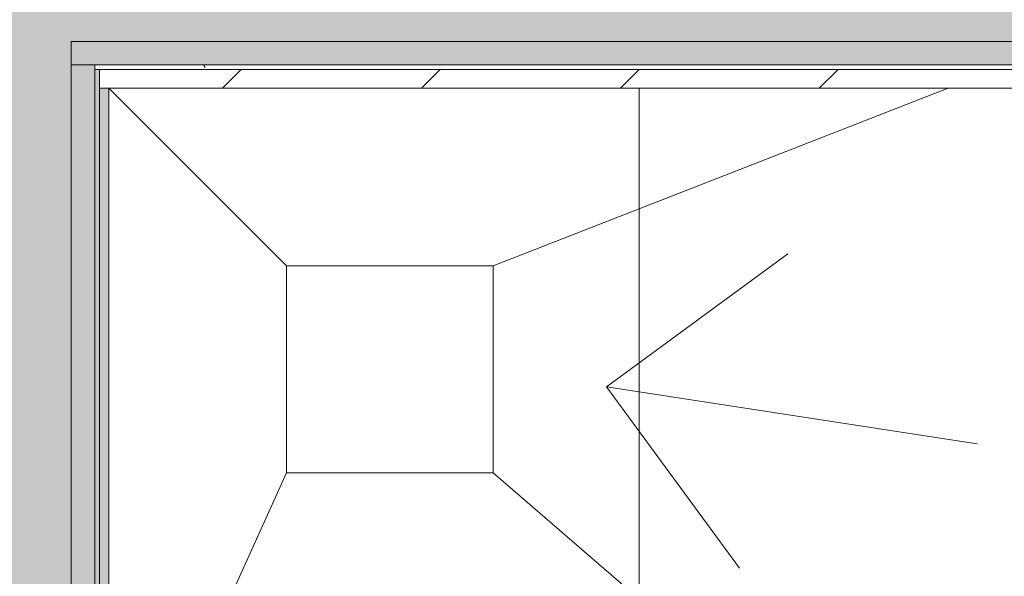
# Model space of a CAD drawing. Header units: millimetres. Extents: x 5980700 to 6194397, y -12939 to 2351883.
# Tile 392 of 587: x 6089061 to 6089586, y 1568 to 1865. Entities that reach past the tile are written whole.
import ezdxf

# ---------------------------------------------------------------- set-up
doc = ezdxf.new("R2010")
doc.units = ezdxf.units.MM
for name, color, linetype, lineweight in [('A-DETL-THIN', 151, 'Continuous', 9), ('A-FLOR-PATT', 8, 'Continuous', 18), ('A-WALL', 113, 'Continuous', 18), ('A-WALL-PATT', 111, 'Continuous', 25)]:
    doc.layers.add(name, color=color, linetype=linetype, lineweight=lineweight)

# ---------------------------------------------------------------- blocks, each defined once
blk = doc.blocks.new('BE-PMSa-MOD-ARQ-CONEXAODOFUTURO-EX-000-R_rvt-2-PLANTA DE CAIMENTO DE PISOS - 1 PAV_')
at = {"layer": 'A-FLOR-PATT', "lineweight": 5}
h = blk.add_hatch(dxfattribs=at)
h.set_pattern_fill('FP_192', color=71, style=0, pattern_type=2)
h.set_pattern_definition([(90, (-2708.615, 514.159), (-450, 2.755455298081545e-14), []), (180, (-2708.615, 514.159), (-5.510910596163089e-14, -450), [])])
h.paths.add_polyline_path([(-3061.114845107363, 120.3896399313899), (-3051.114845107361, 120.3896399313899), (-3051.114845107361, 760.3896399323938), (-3061.114845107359, 760.3896399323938), (-3061.114845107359, 771.3896399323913), (-3081.11991173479, 771.3896399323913), (-3081.11991173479, 660.3896399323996), (-3100.119911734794, 660.3896399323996), (-3100.119911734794, 790.3896399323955), (-3061.114845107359, 790.3896399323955), (-3061.114845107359, 800.3896399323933), (-3051.114845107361, 800.3896399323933), (-3051.114845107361, 840.3896399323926), (-3021.114845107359, 840.3896399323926), (-3021.114845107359, 800.3896399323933), (-3011.114845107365, 800.3896399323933), (-3011.114845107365, 790.3896399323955), (-2972.10977847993, 790.3896399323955), (-2972.10977847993, 660.3896399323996), (-2991.10977847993, 660.3896399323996), (-2992.114845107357, 771.3896399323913), (-3011.114845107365, 771.3896399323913), (-3011.114845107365, 760.3896399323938), (-3021.114845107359, 760.3896399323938), (-3021.114845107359, 120.3896399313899), (-2321.114845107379, 120.38963993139), (-2321.114845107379, 135.3896399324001), (-2271.114845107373, 135.3896399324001), (-2271.114845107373, 120.3896399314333), (-1788.614845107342, 120.3896399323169), (-1788.614845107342, 1828.640541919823), (-3156.11484510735, 1828.640541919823), (-3156.11484510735, 120.3896399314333), (-3111.11484510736, 120.3896399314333), (-3111.11484510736, 135.3896399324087), (-3061.114845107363, 135.3896399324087)])
h.paths.add_polyline_path([(-2385.405754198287, 1209.818154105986), (-2494.67406530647, 1210.968425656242), (-2513.441901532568, 1213.826982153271), (-2533.617734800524, 1219.299263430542), (-2552.767718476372, 1227.020742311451), (-2572.598511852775, 1237.934278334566), (-2596.182046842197, 1256.218682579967), (-2611.756813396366, 1272.471553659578), (-2623.984628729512, 1288.809522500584), (-2634.924497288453, 1307.873240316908), (-2642.997398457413, 1326.996886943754), (-2648.820865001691, 1346.916379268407), (-2653.364776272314, 1385.486267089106), (-2652.214504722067, 1799.158994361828), (-1932.864913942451, 1798.111721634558), (-1934.015185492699, 1368.508865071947), (-1936.873741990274, 1349.741028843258), (-1942.346023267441, 1329.565195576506), (-1950.067502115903, 1310.415211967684), (-1960.981038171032, 1290.584418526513), (-1979.476394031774, 1266.776786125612), (-1995.518314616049, 1251.426116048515), (-2011.856290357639, 1239.198296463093), (-2030.920000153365, 1228.258433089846), (-2050.043646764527, 1220.18553192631), (-2069.963139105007, 1214.362065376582), (-2108.533026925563, 1209.818154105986), (-2301.77352173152, 1209.818154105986)])
h.paths.add_polyline_path([(-2477.696663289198, 1215.248329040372), (-2478.707222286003, 1215.869540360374), (-2481.621891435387, 1215.495511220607)])
h.paths.add_polyline_path([(-2477.696663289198, 1217.373753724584), (-2477.696663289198, 1217.922630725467), (-2478.601607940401, 1217.418295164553)])
h.paths.add_polyline_path([(-2477.696663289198, 1216.522428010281), (-2477.696663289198, 1217.373753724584), (-2481.267902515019, 1216.640651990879)])
h.paths.add_polyline_path([(-2486.166268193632, 1217.790628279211), (-2488.743123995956, 1218.204088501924), (-2487.626071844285, 1217.86247991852)])
h.paths.add_polyline_path([(-2082.560126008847, 1219.247246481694), (-2063.880831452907, 1223.351276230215), (-2077.389146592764, 1220.869054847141), (-2082.446150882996, 1219.285498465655)])
h.paths.add_polyline_path([(-2600.209048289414, 1270.129862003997), (-2610.318473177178, 1282.855912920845), (-2606.494505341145, 1277.552102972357), (-2600.230697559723, 1270.153270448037)])
h.paths.add_polyline_path([(-2585.479272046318, 1256.261601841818), (-2596.365847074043, 1267.143696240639), (-2593.660653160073, 1263.568418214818), (-2585.645466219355, 1256.402757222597)])
h.paths.add_polyline_path([(-2569.213826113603, 1244.238721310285), (-2581.107200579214, 1253.625674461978), (-2578.064582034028, 1250.457326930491), (-2569.933853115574, 1244.717610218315)])
h.paths.add_polyline_path([(-2542.382742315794, 1230.109776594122), (-2555.567367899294, 1237.116035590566), (-2554.304913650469, 1235.563275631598), (-2542.885728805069, 1230.326467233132)])
h.paths.add_polyline_path([(-2034.649451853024, 1234.303316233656), (-2019.671442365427, 1243.056734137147), (-2030.856846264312, 1236.97880872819), (-2034.105931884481, 1234.686742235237)])
h.paths.add_polyline_path([(-2053.302534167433, 1226.502938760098), (-2037.770522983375, 1233.315533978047), (-2049.805317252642, 1228.430575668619), (-2053.035444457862, 1226.650156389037)])
h.paths.add_polyline_path([(-2029.460233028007, 1236.110069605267), (-2021.413321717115, 1240.785904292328), (-2029.442440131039, 1236.119169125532)])
h.paths.add_polyline_path([(-1985.740838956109, 1329.465160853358), (-1983.190975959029, 1331.20294935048), (-1984.448311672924, 1330.230550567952), (-1985.55232971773, 1329.576789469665)])
h.paths.add_polyline_path([(-1986.011866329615, 1323.496216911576), (-1985.196751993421, 1322.730366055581), (-1986.094555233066, 1322.739353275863)])
h.paths.add_polyline_path([(-1999.17087410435, 1303.194681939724), (-1997.2370520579, 1300.723855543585), (-2002.359454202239, 1298.686025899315), (-1999.489666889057, 1302.83380980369)])
h.paths.add_polyline_path([(-2010.217714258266, 1292.558936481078), (-2014.480092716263, 1289.727775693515), (-2013.238608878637, 1288.302829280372), (-2009.70505890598, 1291.768410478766)])
h.paths.add_polyline_path([(-2016.934354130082, 1285.736636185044), (-2017.839468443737, 1287.106963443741), (-2019.880274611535, 1286.699588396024), (-2018.839280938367, 1285.290387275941), (-2017.120664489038, 1285.692991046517)])
h.paths.add_polyline_path([(-2037.197033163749, 1267.560721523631), (-2042.49597852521, 1264.949931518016), (-2041.044355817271, 1267.323389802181), (-2038.819816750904, 1267.917308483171)])
h.paths.add_polyline_path([(-2045.098100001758, 1270.695217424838), (-2042.49597852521, 1275.057467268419), (-2045.439065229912, 1274.271782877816), (-2048.551302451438, 1273.278130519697), (-2047.090147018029, 1272.794656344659), (-2045.439065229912, 1271.561042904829)])
h.paths.add_polyline_path([(-2065.298357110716, 1261.472472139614), (-2067.027447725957, 1260.090729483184), (-2065.354163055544, 1260.351172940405)])
h.paths.add_polyline_path([(-2062.822545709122, 1266.350255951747), (-2057.822252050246, 1267.765776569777), (-2057.822252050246, 1268.574891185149), (-2058.395226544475, 1269.868988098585), (-2054.520052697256, 1273.640267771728), (-2055.220535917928, 1274.239021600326), (-2056.343306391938, 1275.32056883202), (-2060.645077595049, 1271.268401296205), (-2059.537463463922, 1271.063836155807), (-2062.755643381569, 1266.549115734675)])
h.paths.add_polyline_path([(-2066.024810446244, 1265.245595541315), (-2066.024810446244, 1262.900282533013), (-2067.027447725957, 1262.003603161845), (-2065.203360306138, 1261.534719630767), (-2062.104395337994, 1264.616876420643), (-2063.351178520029, 1265.245595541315), (-2063.711326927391, 1266.043659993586), (-2065.550969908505, 1265.40905263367)])
h.paths.add_polyline_path([(-2065.210598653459, 1267.274529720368), (-2065.210598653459, 1269.687649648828), (-2068.749299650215, 1267.835220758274), (-2065.550969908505, 1267.328459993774)])
h.paths.add_polyline_path([(-2076.352072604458, 1260.868781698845), (-2072.182003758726, 1260.868781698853), (-2070.411218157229, 1263.783445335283), (-2065.210598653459, 1267.274529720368), (-2068.45025263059, 1266.678302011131), (-2068.749299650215, 1267.835220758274), (-2076.311618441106, 1262.787586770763), (-2076.092766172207, 1262.695778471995)])
h.paths.add_polyline_path([(-2101.257883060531, 1242.108587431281), (-2074.989097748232, 1246.259658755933), (-2051.282296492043, 1254.553749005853), (-2037.754781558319, 1261.220955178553), (-2020.310723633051, 1272.991598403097), (-2005.490591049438, 1286.285470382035), (-1997.699132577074, 1295.230027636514), (-1986.238142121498, 1311.600876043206), (-1977.995940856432, 1327.272039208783), (-1971.469536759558, 1345.134692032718), (-1967.4985743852, 1362.201384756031), (-1965.742905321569, 1378.284486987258), (-1966.86839724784, 1378.118265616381), (-1969.205306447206, 1369.156972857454), (-1968.456233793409, 1368.065475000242), (-1970.604800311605, 1364.285350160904), (-1971.583910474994, 1364.144090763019), (-1974.169945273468, 1358.451519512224), (-1977.714465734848, 1353.075655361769), (-1976.676781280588, 1351.715792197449), (-1972.617144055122, 1355.947862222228), (-1971.794189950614, 1355.661244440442), (-1969.781314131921, 1358.386849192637), (-1973.358730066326, 1349.986799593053), (-1973.358730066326, 1349.742312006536), (-1972.745116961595, 1348.620988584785), (-1976.191948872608, 1339.06831262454), (-1979.134245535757, 1335.099132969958), (-1981.095831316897, 1334.169196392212), (-1981.095831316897, 1339.256395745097), (-1982.042071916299, 1339.40947422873), (-1984.300262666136, 1336.763749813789), (-1986.248129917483, 1334.071764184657), (-1985.315838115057, 1333.637814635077), (-1984.458201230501, 1333.637814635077), (-1986.217635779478, 1330.959531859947), (-1989.781597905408, 1328.576218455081), (-1989.337710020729, 1325.45135236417), (-1985.993920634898, 1329.154876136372), (-1985.55232971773, 1328.404820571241), (-1986.175633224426, 1325.584541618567), (-1984.448311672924, 1327.637175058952), (-1983.531970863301, 1326.957940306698), (-1988.300257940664, 1322.275104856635), (-1989.781597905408, 1322.489197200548), (-1990.669972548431, 1322.081489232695), (-1993.670908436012, 1317.650989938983), (-1995.866106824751, 1316.820626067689), (-1995.866106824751, 1314.112330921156), (-1991.567297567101, 1315.625908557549), (-1988.781726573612, 1317.560638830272), (-1991.573527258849, 1313.959319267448), (-1991.576189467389, 1312.592637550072), (-1997.193717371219, 1304.792685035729), (-2006.969637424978, 1297.111660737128), (-2010.998278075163, 1296.87058749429), (-2011.283304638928, 1294.929710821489), (-2014.009268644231, 1293.674927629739), (-2009.318441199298, 1293.039932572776), (-2006.961267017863, 1294.112457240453), (-2005.775437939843, 1293.583724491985), (-2005.775437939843, 1291.518149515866), (-2004.777982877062, 1291.768410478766), (-2007.007336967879, 1288.677704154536), (-2009.318441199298, 1288.266765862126), (-2012.037773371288, 1288.522634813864), (-2013.672997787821, 1287.160244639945), (-2014.026177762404, 1286.231266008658), (-2018.839280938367, 1284.283823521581), (-2019.861647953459, 1282.710133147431), (-2017.839468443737, 1282.540732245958), (-2013.949506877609, 1283.907405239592), (-2014.014366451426, 1281.164908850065), (-2015.090040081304, 1280.328357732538), (-2026.025034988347, 1274.761583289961), (-2028.68532392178, 1272.991598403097), (-2029.311900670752, 1271.788868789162), (-2028.53730509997, 1271.269004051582), (-2033.039868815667, 1268.595802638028), (-2033.771857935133, 1269.159614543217), (-2036.217310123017, 1269.159614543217), (-2033.771857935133, 1271.079977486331), (-2035.629067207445, 1271.403304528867), (-2038.071023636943, 1271.859411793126), (-2038.461734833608, 1271.835372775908), (-2040.385987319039, 1270.21187522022), (-2041.309287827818, 1269.662975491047), (-2044.282382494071, 1268.646576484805), (-2046.410641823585, 1270.883625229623), (-2049.607524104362, 1270.325756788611), (-2050.033026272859, 1269.602491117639), (-2047.090147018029, 1268.346741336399), (-2050.865522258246, 1266.797149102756), (-2052.603626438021, 1266.434433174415), (-2057.907121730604, 1261.294097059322), (-2060.474703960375, 1260.344721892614), (-2068.29066351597, 1257.742209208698), (-2072.195619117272, 1258.591187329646), (-2074.469517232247, 1257.753722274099), (-2077.022368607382, 1260.820498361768), (-2082.761014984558, 1259.45817597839), (-2085.376661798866, 1257.81157915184), (-2087.232279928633, 1258.619929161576), (-2086.881232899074, 1261.122462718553), (-2091.091994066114, 1259.745007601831), (-2090.909593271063, 1258.619929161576), (-2097.224943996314, 1257.175148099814), (-2100.040584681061, 1256.356742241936), (-2100.304326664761, 1255.522836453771), (-2102.671216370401, 1254.435178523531), (-2104.757513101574, 1255.483089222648), (-2108.533026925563, 1255.291145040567), (-2108.532940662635, 1252.454629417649), (-2100.662309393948, 1253.432346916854), (-2098.74092597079, 1251.621364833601), (-2098.538726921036, 1251.675186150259), (-2095.592052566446, 1253.432346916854), (-2097.124365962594, 1254.517098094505), (-2085.245502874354, 1255.075280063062), (-2085.245502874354, 1252.933898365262), (-2089.041202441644, 1251.747326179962), (-2085.245502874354, 1249.586500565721), (-2092.459903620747, 1247.877179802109), (-2097.136337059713, 1248.913496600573), (-2101.443416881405, 1250.227805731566), (-2101.4861124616, 1250.332797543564), (-2104.929092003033, 1251.645184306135), (-2108.533026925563, 1250.332797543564), (-2108.533026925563, 1242.473705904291)])
h.paths.add_polyline_path([(-2477.696663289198, 1248.875312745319), (-2477.696663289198, 1249.951062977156), (-2478.891897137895, 1249.118011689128)])
h.paths.add_polyline_path([(-2495.720368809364, 1260.277374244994), (-2498.059536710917, 1259.688216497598), (-2496.826857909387, 1259.688216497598), (-2496.360625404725, 1259.936375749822)])
h.paths.add_polyline_path([(-2517.198736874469, 1260.56345831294), (-2519.99770862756, 1261.712181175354), (-2519.216795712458, 1260.863032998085), (-2518.533944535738, 1260.761665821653)])
h.paths.add_polyline_path([(-2535.373757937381, 1264.950981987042), (-2533.814286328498, 1265.806610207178), (-2535.01086572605, 1265.806610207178), (-2535.297832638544, 1265.129998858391)])
h.paths.add_polyline_path([(-2547.902016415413, 1272.910526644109), (-2544.930173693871, 1271.000908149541), (-2545.880019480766, 1272.766426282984), (-2546.820587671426, 1272.833457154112)])
h.paths.add_polyline_path([(-2582.251883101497, 1295.895512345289), (-2577.042795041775, 1292.538573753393), (-2576.545114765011, 1293.125308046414), (-2577.751080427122, 1295.895512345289), (-2585.646606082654, 1299.767399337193), (-2582.463302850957, 1296.13664936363)])
h.paths.add_polyline_path([(-2589.869940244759, 1310.141500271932), (-2585.963054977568, 1307.340931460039), (-2585.226527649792, 1308.248809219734), (-2588.207083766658, 1310.673724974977), (-2588.816374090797, 1311.367223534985), (-2589.78324481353, 1310.242362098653)])
h.paths.add_polyline_path([(-2597.592707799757, 1316.257969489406), (-2590.191331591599, 1309.677347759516), (-2590.191331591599, 1310.563576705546), (-2594.564858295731, 1316.257969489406), (-2595.735742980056, 1315.351682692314)])
h.paths.add_polyline_path([(-2598.404424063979, 1320.693153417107), (-2596.293896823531, 1320.693153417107), (-2597.349434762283, 1321.068025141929)])
h.paths.add_polyline_path([(-2603.441542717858, 1335.498170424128), (-2603.065711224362, 1332.696711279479), (-2600.214130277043, 1330.313454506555), (-2600.214130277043, 1331.594398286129), (-2601.855949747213, 1332.696711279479), (-2602.313533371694, 1333.50517969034)])
h.paths.add_polyline_path([(-2477.696663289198, 1242.473705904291), (-2477.696663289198, 1248.875312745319), (-2482.00864201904, 1249.118011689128), (-2483.24217170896, 1249.698056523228), (-2490.440285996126, 1249.365105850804), (-2482.496771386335, 1251.282385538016), (-2477.696663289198, 1251.294735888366), (-2477.696663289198, 1255.291145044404), (-2481.709060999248, 1255.291145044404), (-2482.263410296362, 1256.342370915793), (-2487.283260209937, 1256.607055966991), (-2487.283260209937, 1259.005845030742), (-2494.001528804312, 1258.646488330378), (-2494.243663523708, 1257.854050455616), (-2497.015240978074, 1258.125844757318), (-2498.91830454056, 1258.646488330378), (-2500.779650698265, 1258.646488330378), (-2502.270287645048, 1259.688216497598), (-2504.238014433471, 1258.999604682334), (-2507.053541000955, 1260.667170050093), (-2508.774623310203, 1260.831165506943), (-2508.28731623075, 1262.970235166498), (-2508.039137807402, 1263.783445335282), (-2523.129242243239, 1268.45270255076), (-2525.712986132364, 1268.595935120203), (-2527.059826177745, 1269.967192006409), (-2532.639903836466, 1269.406412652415), (-2529.976181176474, 1267.779322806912), (-2529.961775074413, 1265.775328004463), (-2525.150879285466, 1265.806610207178), (-2525.115171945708, 1266.474671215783), (-2521.395164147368, 1266.201362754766), (-2520.600951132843, 1264.873473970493), (-2519.76022220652, 1264.062454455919), (-2516.997364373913, 1263.178130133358), (-2513.966977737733, 1261.825736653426), (-2511.729684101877, 1261.766492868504), (-2512.40283933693, 1259.736450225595), (-2515.320060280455, 1259.784294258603), (-2517.064347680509, 1259.409134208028), (-2517.198736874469, 1258.955268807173), (-2520.734602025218, 1261.088346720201), (-2519.175935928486, 1258.179712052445), (-2518.533944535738, 1257.871480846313), (-2513.70021302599, 1257.689736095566), (-2514.006080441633, 1256.080285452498), (-2515.412821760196, 1255.1539694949), (-2512.40283933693, 1253.171741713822), (-2518.533944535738, 1253.010908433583), (-2517.064347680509, 1252.097279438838), (-2519.392755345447, 1251.708643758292), (-2522.841066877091, 1253.690669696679), (-2524.712103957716, 1256.399629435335), (-2524.047038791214, 1256.556370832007), (-2521.769652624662, 1257.002672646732), (-2524.645101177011, 1258.361617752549), (-2528.091320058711, 1258.062962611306), (-2530.458294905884, 1257.112556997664), (-2535.037105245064, 1260.688258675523), (-2533.835056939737, 1261.401551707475), (-2537.520126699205, 1264.139800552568), (-2535.373757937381, 1264.950981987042), (-2539.074725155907, 1267.123863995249), (-2542.588400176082, 1266.34370556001), (-2539.450159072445, 1263.783445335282), (-2540.647648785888, 1263.783445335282), (-2545.843756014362, 1266.865845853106), (-2550.388092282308, 1272.326761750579), (-2548.685143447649, 1272.766873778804), (-2547.923941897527, 1272.951006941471), (-2550.388092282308, 1275.401323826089), (-2556.121366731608, 1278.039529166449), (-2557.418582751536, 1278.520191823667), (-2559.00904460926, 1277.356280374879), (-2565.717606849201, 1282.913767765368), (-2568.379545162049, 1283.586246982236), (-2565.717606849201, 1280.060953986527), (-2569.501039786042, 1281.746288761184), (-2571.9698162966, 1281.746288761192), (-2578.899554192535, 1288.020562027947), (-2578.045470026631, 1288.737595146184), (-2578.563728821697, 1289.991332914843), (-2585.08830526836, 1297.564098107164), (-2591.316045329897, 1302.266491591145), (-2594.76896190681, 1307.935012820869), (-2596.739678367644, 1311.760669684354), (-2599.157505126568, 1317.791005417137), (-2600.417703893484, 1320.642210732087), (-2598.430796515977, 1319.315302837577), (-2599.157505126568, 1323.644164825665), (-2600.53377658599, 1322.757128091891), (-2601.052351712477, 1322.757128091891), (-2603.702812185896, 1327.31459900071), (-2602.900122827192, 1328.038637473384), (-2604.169310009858, 1331.223757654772), (-2605.769334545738, 1330.531962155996), (-2609.892218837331, 1337.209436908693), (-2607.565351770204, 1334.733137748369), (-2606.494912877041, 1335.507317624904), (-2605.557529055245, 1337.129415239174), (-2604.854257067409, 1337.81540555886), (-2605.557529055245, 1338.968962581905), (-2605.557529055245, 1340.970306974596), (-2609.892218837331, 1345.134529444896), (-2609.93075342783, 1347.350032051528), (-2612.206465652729, 1350.949323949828), (-2613.262060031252, 1358.02093307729), (-2612.206465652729, 1358.163612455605), (-2612.693835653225, 1359.418306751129), (-2616.746418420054, 1367.258913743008), (-2615.311417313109, 1367.258913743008), (-2620.709224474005, 1385.486267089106), (-2620.387572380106, 1373.088363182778), (-2616.923271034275, 1351.942336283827), (-2608.417297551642, 1327.716430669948), (-2602.504237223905, 1315.601217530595), (-2590.191331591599, 1297.263963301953), (-2576.828842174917, 1282.372342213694), (-2567.952902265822, 1274.652372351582), (-2552.085389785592, 1263.494523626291), (-2535.910890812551, 1254.949180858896), (-2518.04823808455, 1248.422776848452), (-2499.915851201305, 1244.273777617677), (-2484.898443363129, 1242.696145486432), (-2481.476924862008, 1242.590465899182)])
h.paths.add_polyline_path([(-2489.717007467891, 1246.983979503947), (-2489.717007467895, 1248.158507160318), (-2487.831453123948, 1247.799544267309), (-2489.280229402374, 1246.99245233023)])
h.paths.add_polyline_path([(-2082.053874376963, 1247.432297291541), (-2082.896699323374, 1248.244203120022), (-2081.289634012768, 1247.710884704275)])
h.paths.add_polyline_path([(-2502.781548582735, 1250.551709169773), (-2510.183331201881, 1257.191049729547), (-2506.943103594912, 1258.007719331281), (-2502.651480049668, 1253.618202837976), (-2499.691193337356, 1251.596698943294), (-2495.420730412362, 1251.543975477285), (-2494.55882629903, 1250.12364516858), (-2501.058837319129, 1250.288313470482), (-2502.651480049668, 1250.531822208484)])
h.paths.add_polyline_path([(-2498.368368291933, 1247.917391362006), (-2507.053541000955, 1249.398652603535), (-2505.486905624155, 1250.082163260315), (-2504.120709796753, 1250.678498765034), (-2498.90407002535, 1249.052411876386)])
h.paths.add_polyline_path([(-2095.699343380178, 1248.857082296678), (-2091.820967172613, 1250.227805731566), (-2092.862853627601, 1249.951062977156), (-2094.767229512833, 1249.216581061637)])
h.paths.add_polyline_path([(-2513.317847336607, 1250.284872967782), (-2517.064347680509, 1252.097279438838), (-2513.23452321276, 1250.311970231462)])
h.paths.add_polyline_path([(-2076.707114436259, 1250.842012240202), (-2077.022368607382, 1251.940281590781), (-2075.998925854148, 1251.428014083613)])
h.paths.add_polyline_path([(-1993.176621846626, 1262.973882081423), (-1981.433656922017, 1275.840481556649), (-1990.190458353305, 1266.817080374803), (-1993.139242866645, 1263.021988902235)])
h.paths.add_polyline_path([(-1993.176621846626, 1262.973882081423), (-1991.864873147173, 1263.153523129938), (-1993.116735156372, 1263.021988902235)])
h.paths.add_polyline_path([(-2489.936941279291, 1251.81782259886), (-2499.655460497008, 1254.003273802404), (-2490.115540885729, 1255.694747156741), (-2488.843866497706, 1255.694747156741), (-2486.699571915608, 1256.342370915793), (-2485.015642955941, 1254.61737580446), (-2486.070492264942, 1253.726819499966), (-2489.839874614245, 1251.874613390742)])
h.paths.add_polyline_path([(-2070.652397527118, 1252.635179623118), (-2069.973550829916, 1254.117541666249), (-2067.936694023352, 1253.458990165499), (-2070.070555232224, 1252.811681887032)])
h.paths.add_polyline_path([(-2003.290915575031, 1252.952339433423), (-1992.350885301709, 1262.064740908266), (-1993.200031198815, 1261.940975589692), (-2002.600089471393, 1253.566939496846)])
h.paths.add_polyline_path([(-2075.689228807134, 1255.418399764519), (-2075.580046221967, 1256.733989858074), (-2071.709029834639, 1257.400816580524), (-2071.709029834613, 1256.041244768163), (-2075.580046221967, 1255.435485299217)])
h.paths.add_polyline_path([(-2076.410868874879, 1252.966539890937), (-2077.62546075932, 1254.533319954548), (-2075.044198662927, 1254.998170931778), (-2075.044198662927, 1253.79394421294), (-2075.998925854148, 1253.215936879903)])
h.paths.add_polyline_path([(-2480.808769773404, 1253.178575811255), (-2482.263410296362, 1254.491571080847), (-2481.353758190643, 1254.61737580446)])
h.paths.add_polyline_path([(-2097.124365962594, 1254.517098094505), (-2097.224943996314, 1255.930330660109), (-2096.435289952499, 1255.09195010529)])
h.paths.add_polyline_path([(-2066.341518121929, 1254.965115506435), (-2067.027447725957, 1256.006312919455), (-2065.826532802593, 1255.60631420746)])
h.paths.add_polyline_path([(-2502.442404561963, 1254.977030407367), (-2502.651480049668, 1256.40308812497), (-2501.187634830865, 1255.231935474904)])
h.paths.add_polyline_path([(-2108.533026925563, 1256.865098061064), (-2105.696875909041, 1258.529418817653), (-2108.533026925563, 1258.439051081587), (-2108.533026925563, 1257.117808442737)])
h.paths.add_polyline_path([(-2477.696663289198, 1256.865098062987), (-2477.696663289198, 1258.439051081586), (-2480.549271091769, 1258.439051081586)])
h.paths.add_polyline_path([(-2061.553781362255, 1257.03001485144), (-2061.553781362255, 1258.292292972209), (-2060.474703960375, 1257.353801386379)])
h.paths.add_polyline_path([(-2104.757513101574, 1257.117808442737), (-2101.199592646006, 1257.222088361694), (-2101.199592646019, 1258.77823602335), (-2105.634634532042, 1258.439051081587), (-2104.826740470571, 1257.222088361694)])
h.paths.add_polyline_path([(-2489.167676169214, 1257.801020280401), (-2491.603476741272, 1258.646488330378), (-2489.534783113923, 1258.646488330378)])
h.paths.add_polyline_path([(-2507.134643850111, 1258.277094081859), (-2507.816138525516, 1259.648078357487), (-2507.053541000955, 1258.817138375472)])
h.paths.add_polyline_path([(-2041.644814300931, 1263.103449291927), (-2038.819816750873, 1265.758578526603), (-2038.11838608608, 1264.949931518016), (-2041.553579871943, 1263.151220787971)])
h.paths.add_polyline_path([(-2043.191994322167, 1261.055863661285), (-2040.52983258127, 1263.369920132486), (-2041.044355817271, 1262.231851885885)])
h.paths.add_polyline_path([(-2511.754385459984, 1261.922613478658), (-2513.966977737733, 1263.335611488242), (-2512.075100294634, 1263.404534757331)])
h.paths.add_polyline_path([(-2051.508802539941, 1262.26090895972), (-2052.771829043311, 1263.052588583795), (-2048.694527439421, 1265.418321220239), (-2047.744173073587, 1264.510878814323), (-2051.282296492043, 1262.396282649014)])
h.paths.add_polyline_path([(-2543.038542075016, 1263.013989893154), (-2545.138827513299, 1265.157870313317), (-2543.218638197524, 1263.783445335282), (-2543.081961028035, 1263.199496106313)])
h.paths.add_polyline_path([(-2517.722302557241, 1263.788245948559), (-2516.448279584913, 1265.461061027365), (-2515.320060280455, 1264.477898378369), (-2517.508226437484, 1263.849704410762)])
h.paths.add_polyline_path([(-2557.418582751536, 1272.786617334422), (-2559.417878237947, 1272.786617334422), (-2562.354227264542, 1276.180156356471), (-2557.536748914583, 1274.146957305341)])
h.paths.add_polyline_path([(-2554.155335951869, 1270.038709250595), (-2557.418582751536, 1272.786617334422), (-2554.103770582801, 1272.214978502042), (-2553.556003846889, 1270.133806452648)])
h.paths.add_polyline_path([(-2547.923941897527, 1265.760113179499), (-2553.556003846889, 1269.214708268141), (-2552.254968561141, 1269.121338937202), (-2548.685143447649, 1266.631489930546)])
h.paths.add_polyline_path([(-2527.742311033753, 1266.201566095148), (-2526.939704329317, 1267.825465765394), (-2525.548675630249, 1266.429606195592), (-2526.939704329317, 1266.285001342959)])
h.paths.add_polyline_path([(-2053.972628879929, 1269.158844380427), (-2050.865522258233, 1269.70804904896), (-2051.943831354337, 1271.019980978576), (-2053.871628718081, 1269.251497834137)])
h.paths.add_polyline_path([(-2601.11818939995, 1269.304125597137), (-2601.24195396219, 1270.153270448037), (-2601.22196926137, 1269.414645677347)])
h.paths.add_polyline_path([(-2550.22569626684, 1272.484282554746), (-2552.254968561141, 1274.692182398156), (-2551.043775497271, 1274.437146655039), (-2550.388092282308, 1272.871943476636)])
h.paths.add_polyline_path([(-2049.326061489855, 1272.928230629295), (-2050.155465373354, 1274.406174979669), (-2050.493506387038, 1273.08367042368), (-2049.607524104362, 1272.965706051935)])
h.paths.add_polyline_path([(-2033.612564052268, 1273.91064425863), (-2034.259455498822, 1275.800799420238), (-2035.934376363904, 1274.134146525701), (-2033.903204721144, 1273.938621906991)])
h.paths.add_polyline_path([(-2531.836535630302, 1274.348538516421), (-2530.424514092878, 1275.702728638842), (-2531.429067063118, 1275.702728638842), (-2531.710614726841, 1274.767026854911)])
h.paths.add_polyline_path([(-2046.526632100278, 1278.29499804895), (-2044.207800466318, 1279.113658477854), (-2045.46573811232, 1280.169296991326), (-2046.473552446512, 1278.388774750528)])
h.paths.add_polyline_path([(-2052.476994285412, 1275.320568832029), (-2050.033026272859, 1276.848085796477), (-2047.744173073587, 1277.316990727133), (-2047.744173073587, 1278.335985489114), (-2049.312289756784, 1278.388774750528), (-2050.155525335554, 1280.169296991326), (-2053.448920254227, 1276.580437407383), (-2052.757095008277, 1275.683652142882)])
h.paths.add_polyline_path([(-2023.981150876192, 1277.074854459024), (-2018.803298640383, 1281.538549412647), (-2019.508862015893, 1281.538549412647), (-2023.223544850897, 1278.217993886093), (-2023.885039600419, 1277.219875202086)])
h.paths.add_polyline_path([(-2032.342006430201, 1280.334549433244), (-2029.671348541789, 1279.01495504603), (-2027.239157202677, 1280.582982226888), (-2021.160127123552, 1284.908334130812), (-2023.981150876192, 1283.955484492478), (-2029.671348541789, 1280.803705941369), (-2030.314786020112, 1281.877017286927), (-2032.260299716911, 1280.396718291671)])
h.paths.add_polyline_path([(-2036.338329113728, 1277.443465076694), (-2032.260299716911, 1281.63235451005), (-2032.260299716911, 1285.779318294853), (-2034.223247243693, 1284.359491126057), (-2036.518071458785, 1286.104296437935), (-2038.160433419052, 1284.643051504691), (-2036.531454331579, 1284.158901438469), (-2038.160433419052, 1282.407972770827), (-2035.585104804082, 1282.512965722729), (-2034.697044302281, 1280.334549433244), (-2036.595500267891, 1278.851658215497), (-2038.160433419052, 1278.219914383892)])
h.paths.add_polyline_path([(-1979.308361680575, 1277.703658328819), (-1969.075691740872, 1292.005267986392), (-1976.6724344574, 1282.075729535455), (-1979.064469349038, 1278.10818946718)])
h.paths.add_polyline_path([(-2566.450165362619, 1285.174213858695), (-2572.296981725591, 1288.020562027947), (-2569.297682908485, 1285.665137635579), (-2566.843409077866, 1285.244476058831)])
h.paths.add_polyline_path([(-2550.388092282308, 1278.963294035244), (-2547.728638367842, 1279.905920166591), (-2549.067884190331, 1281.20344034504), (-2550.621607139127, 1280.941463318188), (-2561.124056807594, 1287.253680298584), (-2562.354227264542, 1286.226865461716), (-2562.828485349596, 1285.338801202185), (-2564.65419758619, 1284.107372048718), (-2559.847370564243, 1281.874596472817), (-2551.697786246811, 1279.391949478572)])
h.paths.add_polyline_path([(-2541.123230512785, 1279.15848918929), (-2535.297787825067, 1279.505739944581), (-2539.074725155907, 1282.883548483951), (-2541.53082293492, 1280.886175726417), (-2543.606686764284, 1279.666861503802), (-2541.53082293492, 1279.24192480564)])
h.paths.add_polyline_path([(-2552.609804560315, 1280.450692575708), (-2554.513337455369, 1282.48249578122), (-2552.929751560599, 1281.874596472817), (-2552.617228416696, 1280.483731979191)])
h.paths.add_polyline_path([(-2545.854682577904, 1282.364474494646), (-2545.138827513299, 1283.793561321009), (-2546.315580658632, 1283.289660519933), (-2545.882943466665, 1282.421204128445)])
h.paths.add_polyline_path([(-2040.994701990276, 1283.151092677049), (-2039.058777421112, 1284.901399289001), (-2041.272788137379, 1286.555155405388), (-2043.855555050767, 1286.194866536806), (-2043.855555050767, 1284.97311591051), (-2043.191994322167, 1283.804142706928), (-2042.49597852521, 1283.172826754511), (-2041.044355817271, 1283.151811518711)])
h.paths.add_polyline_path([(-2043.855555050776, 1283.192509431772), (-2045.439065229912, 1284.592128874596), (-2045.439065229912, 1283.278133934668), (-2045.043756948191, 1283.256758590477)])
h.paths.add_polyline_path([(-2040.385939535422, 1290.03994511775), (-2033.979686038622, 1290.895461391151), (-2033.001763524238, 1293.672457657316), (-2034.982815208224, 1294.035728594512), (-2036.279506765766, 1295.321902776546), (-2040.371906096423, 1290.057395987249)])
h.paths.add_polyline_path([(-2579.690937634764, 1291.597614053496), (-2582.205250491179, 1292.796141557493), (-2579.940161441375, 1291.80720430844)])
h.paths.add_polyline_path([(-1968.090556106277, 1291.91161790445), (-1967.130492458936, 1292.981054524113), (-1968.053911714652, 1292.005267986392)])
h.paths.add_polyline_path([(-2628.87833306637, 1311.600876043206), (-2634.752354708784, 1326.758557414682), (-2634.338245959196, 1323.774835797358), (-2629.004273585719, 1311.863298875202)])
h.paths.add_polyline_path([(-2618.94387627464, 1293.96943344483), (-2626.204121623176, 1307.810086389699), (-2624.83199558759, 1303.856486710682), (-2619.593792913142, 1294.998970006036)])
h.paths.add_polyline_path([(-2007.153224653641, 1294.198046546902), (-2009.008543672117, 1294.74862804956), (-2006.306620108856, 1295.221621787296)])
h.paths.add_polyline_path([(-2010.998278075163, 1296.87058749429), (-2010.998278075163, 1299.360904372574), (-2011.382354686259, 1297.141910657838)])
h.paths.add_polyline_path([(-2561.680504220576, 1297.785187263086), (-2562.876728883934, 1299.679726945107), (-2563.779820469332, 1298.048630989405), (-2562.186278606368, 1297.848657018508)])
h.paths.add_polyline_path([(-2571.308797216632, 1301.262862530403), (-2574.529737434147, 1304.278022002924), (-2577.02193596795, 1302.783855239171), (-2573.756953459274, 1302.199934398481)])
h.paths.add_polyline_path([(-1962.064418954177, 1302.64750019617), (-1954.35928487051, 1318.892695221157), (-1960.162795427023, 1307.615562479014), (-1961.997126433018, 1302.823304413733)])
h.paths.add_polyline_path([(-2589.78324481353, 1303.755414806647), (-2589.341726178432, 1304.897170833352), (-2589.838575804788, 1303.930894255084)])
h.paths.add_polyline_path([(-2561.504629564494, 1304.038216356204), (-2556.407154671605, 1305.532187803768), (-2557.408937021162, 1305.644334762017), (-2560.246206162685, 1305.360409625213), (-2561.489287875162, 1304.054335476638)])
h.paths.add_polyline_path([(-2015.195644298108, 1304.463933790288), (-2013.140647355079, 1305.915044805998), (-2015.544787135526, 1305.936897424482), (-2015.834322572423, 1304.703420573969), (-2015.544787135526, 1304.594852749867)])
h.paths.add_polyline_path([(-2582.111291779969, 1310.231436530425), (-2582.111291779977, 1312.11054112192), (-2582.111291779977, 1313.124557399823), (-2583.551065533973, 1314.001496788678), (-2585.590576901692, 1313.21356427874), (-2583.065805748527, 1311.049559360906)])
h.paths.add_polyline_path([(-2576.12946903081, 1306.233016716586), (-2577.02193596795, 1308.590436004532), (-2578.872944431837, 1309.789066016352), (-2579.690937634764, 1308.565050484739), (-2581.938504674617, 1309.789066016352), (-2579.690937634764, 1306.746138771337), (-2577.449226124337, 1306.24506857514), (-2577.02193596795, 1306.241166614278)])
h.paths.add_polyline_path([(-2000.558088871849, 1311.116415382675), (-2000.938232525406, 1314.80590859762), (-2002.380805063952, 1311.593040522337), (-2000.756175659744, 1311.168213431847)])
h.paths.add_polyline_path([(-2000.912318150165, 1308.626463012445), (-1998.702895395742, 1310.880237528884), (-2000.591688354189, 1310.880237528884)])
h.paths.add_polyline_path([(-2588.796066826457, 1313.850653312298), (-2591.119651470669, 1316.064715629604), (-2590.718156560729, 1314.3513910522), (-2588.816374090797, 1313.855943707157)])
h.paths.add_polyline_path([(-1987.680911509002, 1314.715548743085), (-1984.174556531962, 1321.215983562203), (-1983.456708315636, 1320.976197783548), (-1985.093693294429, 1318.044102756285), (-1987.185657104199, 1315.352712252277)])
h.paths.add_polyline_path([(-2632.775800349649, 1318.530925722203), (-2634.924497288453, 1324.239986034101), (-2634.924497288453, 1323.172766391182), (-2633.214790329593, 1319.479277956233)])
h.paths.add_polyline_path([(-1990.973858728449, 1318.840304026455), (-1988.395269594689, 1320.736607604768), (-1988.470152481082, 1320.142505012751)])
h.paths.add_polyline_path([(-1998.771237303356, 1320.460738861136), (-1995.108366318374, 1322.802669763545), (-1995.896841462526, 1323.677277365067), (-1998.50755900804, 1320.736607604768)])
h.paths.add_polyline_path([(-2593.739315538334, 1320.683098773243), (-2597.349434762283, 1324.039481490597), (-2599.157505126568, 1326.202109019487), (-2601.754629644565, 1327.31459900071), (-2600.214130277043, 1325.040736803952), (-2595.221630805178, 1321.038498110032), (-2593.781251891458, 1320.693153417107)])
h.paths.add_polyline_path([(-2636.67275586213, 1329.961428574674), (-2637.780899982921, 1333.804701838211), (-2636.679991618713, 1329.983174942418)])
h.paths.add_polyline_path([(-1946.367390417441, 1339.774326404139), (-1944.91422994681, 1342.826119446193), (-1946.257771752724, 1340.01842891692)])
h.paths.add_polyline_path([(-1949.576989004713, 1330.281415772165), (-1945.394407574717, 1346.149369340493), (-1948.976030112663, 1333.434525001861)])
h.paths.add_polyline_path([(-2638.802642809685, 1331.613144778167), (-2639.764513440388, 1335.635573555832), (-2638.820149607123, 1331.664794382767)])
h.paths.add_polyline_path([(-2606.498612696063, 1335.507317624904), (-2609.550369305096, 1338.663994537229), (-2608.263843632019, 1338.028887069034), (-2606.668704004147, 1335.750286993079)])
h.paths.add_polyline_path([(-1979.134245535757, 1339.068312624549), (-1976.144010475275, 1344.606723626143), (-1977.134317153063, 1343.87737004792), (-1979.122201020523, 1339.092152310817)])
h.paths.add_polyline_path([(-2639.770286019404, 1340.606773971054), (-2642.876782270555, 1356.358276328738), (-2643.122668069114, 1354.449807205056), (-2639.8316541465, 1340.834071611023)])
h.paths.add_polyline_path([(-2603.940051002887, 1342.946889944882), (-2607.219916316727, 1349.038916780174), (-2606.655097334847, 1346.028088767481), (-2604.743875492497, 1343.859118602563)])
h.paths.add_polyline_path([(-2615.52549755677, 1348.555142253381), (-2617.457649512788, 1355.534561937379), (-2615.904967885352, 1350.18260173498)])
h.paths.add_polyline_path([(-2611.5347539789, 1348.833210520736), (-2614.522220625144, 1353.23033880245), (-2613.240553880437, 1351.853306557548), (-2611.733019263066, 1349.184236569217)])
h.paths.add_polyline_path([(-1986.61288970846, 1348.926743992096), (-1986.114569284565, 1351.136561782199), (-1986.699902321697, 1350.980920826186), (-1986.61288970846, 1348.971838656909)])
h.paths.add_polyline_path([(-1940.377392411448, 1371.078155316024), (-1939.994850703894, 1385.486267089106), (-1940.420513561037, 1385.486267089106), (-1940.103033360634, 1374.536046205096)])
h.paths.add_polyline_path([(-1967.009274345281, 1503.175726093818), (-1966.134708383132, 1511.027971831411), (-1967.009274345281, 1511.027971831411), (-1967.013192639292, 1506.654019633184), (-1968.029737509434, 1504.371678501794)])
h.paths.add_polyline_path([(-2619.22041586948, 1503.175726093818), (-2618.207516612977, 1505.52277581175), (-2619.547605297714, 1507.397417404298), (-2619.361295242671, 1503.804681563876)])
h.paths.add_polyline_path([(-1966.061222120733, 1623.740812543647), (-1965.520465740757, 1623.740812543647), (-1965.84211783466, 1636.13871727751), (-1970.213908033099, 1660.293888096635), (-1977.412722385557, 1680.531474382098), (-1984.048826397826, 1694.158511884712), (-1996.038358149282, 1711.963115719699), (-2009.400848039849, 1726.85473742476), (-2018.276787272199, 1734.574706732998), (-2034.144300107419, 1745.732555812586), (-2051.122680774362, 1754.623145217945), (-2068.269085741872, 1760.829531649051), (-2086.313838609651, 1764.95330195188), (-2101.331246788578, 1766.530934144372), (-2095.146341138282, 1765.232851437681), (-2076.046358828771, 1762.275702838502), (-2058.053508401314, 1756.712835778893), (-2027.492337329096, 1740.836804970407), (-2016.621601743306, 1732.420874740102), (-1999.428618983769, 1715.254880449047), (-1992.159835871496, 1705.51823185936), (-1982.78332671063, 1690.735977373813), (-1982.936726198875, 1689.399911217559), (-1975.213874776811, 1673.470630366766), (-1970.213908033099, 1656.154030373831), (-1966.817365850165, 1637.07276912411), (-1966.134708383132, 1623.740812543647)])
h.paths.add_polyline_path([(-2620.09498183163, 1623.740812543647), (-2617.616350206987, 1649.760994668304), (-2612.177027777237, 1670.252070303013), (-2607.811038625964, 1679.563377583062), (-2606.140767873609, 1683.214385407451), (-2604.36758214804, 1687.003345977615), (-2601.232353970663, 1694.158511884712), (-2592.702794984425, 1707.762551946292), (-2578.984907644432, 1723.622008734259), (-2567.257312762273, 1734.452839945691), (-2545.185334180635, 1749.202469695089), (-2537.845770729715, 1752.271539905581), (-2511.996238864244, 1761.639780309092), (-2491.028618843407, 1765.456473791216), (-2477.696663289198, 1766.753373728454), (-2491.028618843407, 1766.306500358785), (-2514.237692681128, 1762.063564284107), (-2534.947393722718, 1754.673330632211), (-2547.439036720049, 1748.635005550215), (-2565.918966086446, 1736.235481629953), (-2580.667276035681, 1723.010547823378), (-2588.530556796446, 1713.997053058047), (-2599.688405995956, 1698.129540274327), (-2608.578995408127, 1681.151159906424), (-2614.785381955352, 1664.004755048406), (-2618.845488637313, 1646.341081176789), (-2620.486784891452, 1630.942592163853), (-2620.387572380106, 1623.740812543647)])
h.paths.add_polyline_path([(-2514.627788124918, 1761.569646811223), (-2506.838205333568, 1763.573904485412), (-2513.000325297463, 1761.949117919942), (-2514.237692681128, 1761.660604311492)])
at = {"layer": 'A-WALL', "lineweight": 5}
for color, points in [(9, [(-1863.069210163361, 1841.14054191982), (-1788.614845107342, 1841.148018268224), (-1788.614845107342, 1853.640541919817), (-3176.114845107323, 1853.640541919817), (-3176.114845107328, 1841.14054191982), (-2157.504528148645, 1841.14054191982)]), (50, [(-3176.114845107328, 95.38963993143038), (-3163.61484510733, 95.38963993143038), (-3163.614845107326, 1841.14054191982), (-3176.114845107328, 1841.02690555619), (-3176.114845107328, 107.8896399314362)]), (9, [(-3163.560124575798, 107.8896399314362), (-3161.114845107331, 107.8896399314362), (-3161.114845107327, 1838.64054191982), (-3163.614845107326, 1838.64054191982), (-3163.61484510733, 107.8896399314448)])]:
    blk.add_hatch(color=color, dxfattribs=at).paths.add_polyline_path(points)
at = {"layer": 'A-WALL'}
blk.add_hatch(color=10, dxfattribs=at).paths.add_polyline_path([(-3161.114845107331, 110.3896399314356), (-3156.11484510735, 110.3896399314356), (-3156.11484510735, 1828.640541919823), (-3161.114738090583, 1828.603979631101), (-3161.114845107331, 115.0050245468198)])
at = {"layer": 'A-WALL-PATT', "lineweight": 5}
for points in [[(-2341.525465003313, 1853.640541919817), (-1788.614845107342, 1853.640541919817), (-1788.614845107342, 1943.640541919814), (-2675.316662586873, 1943.640541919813), (-2674.916305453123, 1925.791657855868), (-2673.383567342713, 1922.09130072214), (-2668.71666258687, 1920.158205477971), (-2602.616662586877, 1920.158205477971), (-2602.616662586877, 1913.558205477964), (-2754.616662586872, 1913.558205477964), (-2754.616662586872, 1920.158205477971), (-2688.516662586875, 1920.158205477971), (-2683.849757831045, 1922.09130072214), (-2681.916662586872, 1928.640514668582), (-2681.916662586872, 1943.640541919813), (-3266.114845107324, 1943.640541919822), (-3266.114845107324, 1853.640541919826), (-2378.331016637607, 1853.640541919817)], [(-3261.114829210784, 95.38963993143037), (-3176.114845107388, 95.38963993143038), (-3176.114845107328, 1853.640541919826), (-3266.114845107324, 1853.640541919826), (-3265.93417916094, 95.38963993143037)]]:
    blk.add_hatch(color=9, dxfattribs=at).paths.add_polyline_path(points)
h = blk.add_hatch(dxfattribs=at)
h.set_pattern_fill('FP_16', color=135, style=0, pattern_type=2)
h.set_pattern_definition([(0, (0, 0), (203.2, 50.8), [16.764, -135.636, 16.764, -135.636, -812.8]), (0, (0, 0), (203.2, 50.8), [-304.8, 16.764, -288.036, 16.764, -135.636, -355.6]), (0, (0, 0), (203.2, 50.8), [-762, 16.764, -84.836, 16.764, -237.236]), (120, (76.2, 25.4), (-145.5940905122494, 150.576362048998), [16.764, -135.636, 16.764, -135.636, -812.7999999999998]), (120, (76.2, 25.4), (-145.5940905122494, 150.576362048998), [-304.8, 16.764, -288.0359999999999, 16.764, -135.636, -355.6]), (120, (76.2, 25.4), (-145.5940905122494, 150.576362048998), [-761.9999999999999, 16.764, -84.83599999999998, 16.764, -237.236]), (240, (101.6, 127), (-57.60590948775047, -201.3763620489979), [16.764, -135.636, 16.764, -135.636, -812.8]), (240, (101.6, 127), (-57.60590948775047, -201.3763620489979), [-304.8, 16.764, -288.036, 16.764, -135.636, -355.6]), (240, (101.6, 127), (-57.60590948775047, -201.3763620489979), [-762, 16.764, -84.836, 16.764, -237.236])])
h.paths.add_polyline_path([(-1803.247825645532, 1838.640541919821), (-1788.614845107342, 1838.934941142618), (-1788.614845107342, 1841.14054191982), (-3163.614845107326, 1841.14054191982), (-3163.614845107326, 1838.64054191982), (-1863.069210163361, 1838.640541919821)])
h = blk.add_hatch(dxfattribs=at)
h.set_pattern_fill('FP_14', color=252, style=0, pattern_type=2)
h.set_pattern_definition([(45, (0, 0), (-53.03300858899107, 53.03300858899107), [])])
h.paths.add_polyline_path([(-1863.069210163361, 1828.640541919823), (-1788.614845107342, 1828.640541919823), (-1788.614845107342, 1838.640541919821), (-3161.114845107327, 1838.64054191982), (-3161.114845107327, 1828.640541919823), (-2157.504528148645, 1828.640541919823)])
at = {"layer": 'A-WALL', "color": 90, "lineweight": 5}
for p, q in [((-3176.114845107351, 1841.140541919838), (-3176.114845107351, 1853.640541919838)), ((-1788.614845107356, 1853.640541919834), (-3176.114845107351, 1853.640541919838)), ((-3176.114845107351, 1828.640541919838), (-3176.114845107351, 1841.140541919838)), ((-3176.114845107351, 1841.140541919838), (-3163.61484510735, 1841.140541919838)), ((-3176.11484510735, 1841.140541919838), (-3163.61484510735, 1841.140541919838)), ((-3163.61484510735, 1838.640541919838), (-3163.61484510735, 1841.140541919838)), ((-1788.614845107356, 1841.140541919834), (-3163.61484510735, 1841.140541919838)), ((-3163.61484510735, 1828.640541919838), (-3163.61484510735, 1838.640541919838)), ((-3163.61484510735, 1838.640541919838), (-3161.114845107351, 1838.640541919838)), ((-3163.61484510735, 1838.640541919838), (-3161.114845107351, 1838.640541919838)), ((-3161.114845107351, 1828.640541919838), (-3161.114845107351, 1838.640541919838)), ((-1788.614845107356, 1838.640541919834), (-3161.114845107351, 1838.640541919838)), ((-3176.114845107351, 1828.640541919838), (-3176.114845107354, 115.3896399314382)), ((-3163.614845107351, 1828.640541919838), (-3163.614845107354, 115.3896399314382)), ((-3156.114845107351, 1828.640541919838), (-3161.114845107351, 1828.640541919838)), ((-3161.114845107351, 1828.640541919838), (-3161.114845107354, 115.3896399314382))]:
    blk.add_line(p, q, dxfattribs=at)
at = {"layer": 'A-WALL', "color": 130, "lineweight": 9}
for p, q in [((-3156.114845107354, 120.3896399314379), (-3156.114845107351, 1828.640541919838)), ((-3156.114845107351, 1828.640541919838), (-1788.614845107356, 1828.640541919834))]:
    blk.add_line(p, q, dxfattribs=at)

msp = doc.modelspace()

# ---------------------------------------------------------------- linework, layer by layer
at = {"layer": 'A-DETL-THIN'}
for p, q in [((6089203.594360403, 1733.890514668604), (6089108.844360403, 1828.640514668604)), ((6089313.722030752, 1733.890514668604), (6089556.344360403, 1828.640514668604)), ((6089374.147509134, 1669.357373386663), (6089470.901092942, 1740.341484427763)), ((6089203.594360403, 1733.890514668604), (6089313.722030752, 1733.890514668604)), ((6089203.594360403, 1623.390514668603), (6089203.594360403, 1733.890514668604)), ((6089313.722030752, 1733.890514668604), (6089313.722030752, 1623.390514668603)), ((6089571.828278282, 1638.987758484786), (6089374.147509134, 1669.357373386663)), ((6089374.147509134, 1669.357373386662), (6089445.131620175, 1572.603789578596)), ((6089203.594360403, 1623.390514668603), (6089108.844360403, 1414.158967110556)), ((6089313.722030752, 1623.390514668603), (6089203.594360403, 1623.390514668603)), ((6089313.722030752, 1623.390514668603), (6089556.344360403, 1414.158967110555))]:
    msp.add_line(p, q, dxfattribs=at)

# ---------------------------------------------------------------- block references
at = {"color": 50, "lineweight": 5}
msp.add_blockref('BE-PMSa-MOD-ARQ-CONEXAODOFUTURO-EX-000-R_rvt-2-PLANTA DE CAIMENTO DE PISOS - 1 PAV_', (6092264.959189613, 0), dxfattribs=at)

doc.saveas('drawing.dxf')
